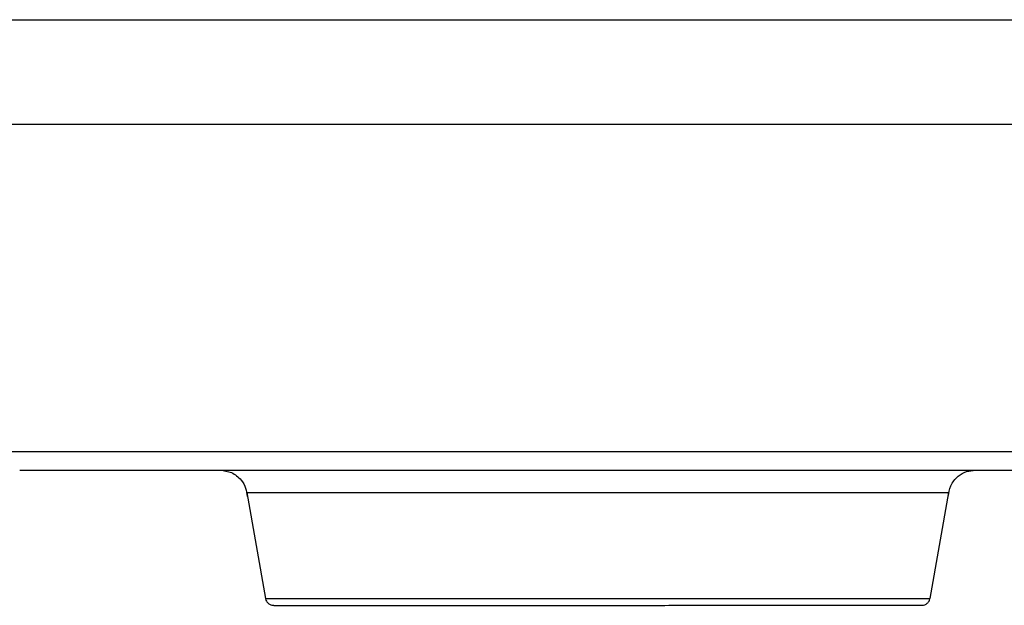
# Model space of a CAD drawing. Header units: inches. Extents: x 170 to 312, y 215 to 248.
# Tile 289 of 387: x 250.4446 to 250.588, y 243.021 to 243.1063. Entities that reach past the tile are written whole.
import ezdxf

# ---------------------------------------------------------------- set-up
doc = ezdxf.new("R2010")
doc.units = ezdxf.units.IN
doc.header["$LTSCALE"] = 0.25
doc.header["$MEASUREMENT"] = 0
doc.layers.add('STANDARD MOTOR LH', color=7, linetype='Continuous')

msp = doc.modelspace()

# ---------------------------------------------------------------- linework, layer by layer
at = {"layer": 'STANDARD MOTOR LH'}
for p, q in [((250.47769, 243.03742), (250.48041, 243.022)), ((250.57718, 243.022), (250.57989, 243.03742))]:
    msp.add_line(p, q, dxfattribs=at)
at = {"layer": 'STANDARD MOTOR LH', "flags": 128}
for points in [[(250.43848, 243.10629), (250.44389, 243.10629), (250.45, 243.10629), (250.45678, 243.10629), (250.46415, 243.10629), (250.47206, 243.10629), (250.48045, 243.10629), (250.48924, 243.10629), (250.49836, 243.10629), (250.50773, 243.10629), (250.51728, 243.10629), (250.52692, 243.10629), (250.53658, 243.10629), (250.54618, 243.10629), (250.55563, 243.10629), (250.56486, 243.10629), (250.57378, 243.10629), (250.58233, 243.10629), (250.59044, 243.10629), (250.59803, 243.10629), (250.60504, 243.10629), (250.61141, 243.10629)], [(250.43844, 243.09108), (250.44347, 243.09108), (250.44924, 243.09108), (250.45568, 243.09108), (250.46275, 243.09108), (250.47038, 243.09108), (250.47851, 243.09108), (250.48707, 243.09108), (250.49599, 243.09108), (250.50519, 243.09108), (250.51459, 243.09108), (250.52411, 243.09108), (250.53368, 243.09108), (250.5432, 243.09108), (250.5526, 243.09108), (250.56179, 243.09108), (250.5707, 243.09108), (250.57926, 243.09108), (250.58738, 243.09108), (250.595, 243.09108), (250.60205, 243.09108), (250.60848, 243.09108)], [(250.44263, 243.04339), (250.44478, 243.04339), (250.44777, 243.04339), (250.45156, 243.04339), (250.45611, 243.04339), (250.46138, 243.04339), (250.46732, 243.04339), (250.47387, 243.04339), (250.48096, 243.04339), (250.48853, 243.04339), (250.49649, 243.04339), (250.50477, 243.04339), (250.5133, 243.04339), (250.52197, 243.04339), (250.53072, 243.04339), (250.53944, 243.04339), (250.54806, 243.04339), (250.55649, 243.04339), (250.56464, 243.04339), (250.57244, 243.04339), (250.5798, 243.04339), (250.58667, 243.04339), (250.59295, 243.04339)], [(250.47769, 243.03742), (250.47813, 243.03742), (250.47944, 243.03742), (250.48158, 243.03742), (250.48454, 243.03742), (250.48825, 243.03742), (250.49266, 243.03742), (250.49769, 243.03742), (250.50324, 243.03742), (250.50924, 243.03742), (250.51557, 243.03742), (250.52212, 243.03742), (250.52879, 243.03742), (250.53546, 243.03742), (250.54202, 243.03742), (250.54835, 243.03742), (250.55434, 243.03742), (250.5599, 243.03742), (250.56493, 243.03742), (250.56933, 243.03742), (250.57305, 243.03742), (250.576, 243.03742), (250.57815, 243.03742), (250.57946, 243.03742), (250.57989, 243.03742)], [(250.48041, 243.022), (250.48042, 243.022), (250.481, 243.022), (250.48242, 243.022), (250.48467, 243.022), (250.48771, 243.022), (250.49148, 243.022), (250.49592, 243.022), (250.50095, 243.022), (250.50647, 243.022), (250.51239, 243.022), (250.5186, 243.022), (250.525, 243.022), (250.53146, 243.022), (250.53787, 243.022), (250.54413, 243.022), (250.55011, 243.022), (250.5557, 243.022), (250.56082, 243.022), (250.56537, 243.022), (250.56927, 243.022), (250.57244, 243.022), (250.57483, 243.022), (250.5764, 243.022), (250.57713, 243.022), (250.57718, 243.022)]]:
    msp.add_lwpolyline(points, dxfattribs=at)
at = {"layer": 'STANDARD MOTOR LH'}
for points, knots in [([(250.44464, 243.04067), (250.44492, 243.04067), (250.44548, 243.04067), (250.45001, 243.04067), (250.45706, 243.04067), (250.46666, 243.04067), (250.4784, 243.04067), (250.4919, 243.04067), (250.50668, 243.04067), (250.52222, 243.04067), (250.538, 243.04067), (250.55345, 243.04067), (250.56805, 243.04067), (250.58128, 243.04067), (250.5927, 243.04067), (250.60185, 243.04067), (250.60867, 243.04067), (250.61085, 243.04067), (250.61194, 243.04067)], [0, 0, 0, 0, 0.0625, 0.125, 0.1875, 0.25, 0.3125, 0.375, 0.4375, 0.5, 0.5625, 0.625, 0.6875, 0.75, 0.8125, 0.875, 0.9375, 1, 1, 1, 1]), ([(250.47382, 243.04067), (250.47438, 243.0406), (250.47554, 243.04045), (250.47685, 243.0394), (250.4776, 243.03811), (250.4777, 243.03724), (250.47775, 243.03683)], [0, 0, 0, 0, 0.276837, 0.570179, 0.7946, 1, 1, 1, 1]), ([(250.57983, 243.03683), (250.57991, 243.03736), (250.58007, 243.03849), (250.58112, 243.03977), (250.58243, 243.04054), (250.58333, 243.04063), (250.58377, 243.04067)], [0, 0, 0, 0, 0.264384, 0.55449, 0.784169, 1, 1, 1, 1]), ([(250.48042, 243.022), (250.48042, 243.02198), (250.48043, 243.02183), (250.48056, 243.02157), (250.48082, 243.02125), (250.48117, 243.02105), (250.48145, 243.02099), (250.4816, 243.02099), (250.48162, 243.02098)], [0, 0, 0, 0, 0.034353, 0.260187, 0.498332, 0.736478, 0.962312, 1, 1, 1, 1]), ([(250.57596, 243.02099), (250.57599, 243.02099), (250.57614, 243.02099), (250.57642, 243.02105), (250.57677, 243.02126), (250.57703, 243.02157), (250.57715, 243.02182), (250.57716, 243.02196), (250.57717, 243.02197)], [0, 0, 0, 0, 0.038274, 0.267622, 0.509472, 0.751322, 0.980669, 1, 1, 1, 1])]:
    msp.add_open_spline(points, degree=3, knots=knots, dxfattribs=at)
msp.add_open_spline([(250.48162, 243.02098), (250.4818, 243.02098), (250.48215, 243.02098), (250.48496, 243.02098), (250.48932, 243.02098), (250.49523, 243.02098), (250.50242, 243.02098), (250.51063, 243.02098), (250.51953, 243.02098), (250.52879, 243.02098), (250.53806, 243.02098), (250.54696, 243.02099), (250.55517, 243.02099), (250.56236, 243.02099), (250.56827, 243.02099), (250.57263, 243.02099), (250.57544, 243.02099), (250.57579, 243.02099), (250.57596, 243.02099)], degree=3, dxfattribs=at)

doc.saveas('drawing.dxf')
